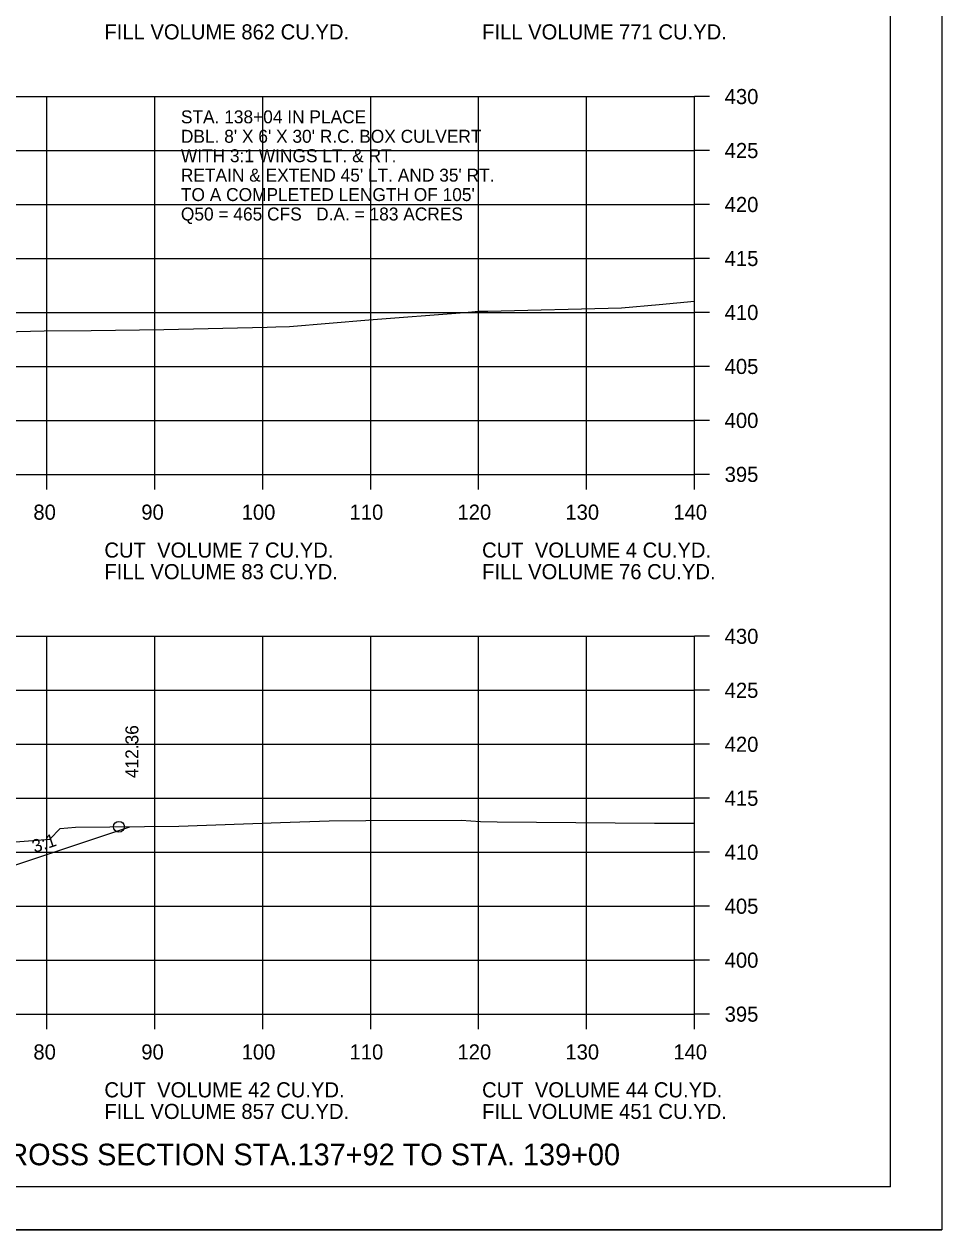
# Model space of a CAD drawing. Extents: x 1538688 to 1540766, y 656250 to 671912.
# Drawn here: x 1538936.1 to 1539021.1, y 661884.7 to 661996.4 of the extents above; entities that cross this region are included whole.
import ezdxf

# ---------------------------------------------------------------- set-up
doc = ezdxf.new("R2010")
doc.units = 0
for name, color, linetype in [('15', 7, 'Continuous'), ('18', 7, 'Continuous'), ('20', 7, 'Continuous'), ('22', 7, 'Continuous'), ('26', 7, 'Continuous'), ('40', 7, 'Continuous'), ('41', 7, 'Continuous'), ('42', 7, 'Continuous'), ('Borings', 7, 'Continuous'), ('Horizontal Alignment', 7, 'Continuous'), ('RipRap', 7, 'Continuous')]:
    doc.layers.add(name, color=color, linetype=linetype)

msp = doc.modelspace()

# ---------------------------------------------------------------- linework, layer by layer
at = {"layer": '18'}
for points in [[(1538926.58, 661967.68), (1538937.93, 661967.96), (1538942.27, 661967.99), (1538949.02, 661968.1), (1538958.59, 661968.32), (1538959.4, 661968.33), (1538960.66, 661968.36), (1538968.02, 661968.99), (1538976.87, 661969.68), (1538978.21, 661969.79), (1538979.02, 661969.8), (1538991.42, 661970.09), (1538994.92, 661970.42), (1538998.18, 661970.71)], [(1538930.11, 661920.23), (1538938.45, 661920.88), (1538939.39, 661921.88), (1538940.81, 661921.98), (1538950.4, 661922.08), (1538959.82, 661922.41), (1538964.33, 661922.58), (1538967.72, 661922.6), (1538976.57, 661922.65), (1538978.36, 661922.53), (1538979.89, 661922.49), (1538994.49, 661922.36), (1538998.18, 661922.35)]]:
    msp.add_lwpolyline(points, dxfattribs=at)
at = {"layer": '20'}
msp.add_lwpolyline([(1538779.25, 661922.83), (1538787.4, 661920.11), (1538808.28, 661927.07), (1538809.28, 661927.07), (1538816.67, 661929.53), (1538821.67, 661929.43), (1538824.67, 661929.37), (1538825.17, 661929.37), (1538825.18, 661928.87), (1538826.18, 661928.89), (1538858.18, 661929.17), (1538890.18, 661928.53), (1538891.18, 661928.51), (1538891.19, 661929.01), (1538891.69, 661929.01), (1538894.69, 661929.07), (1538899.69, 661929.17), (1538912.11, 661925.02), (1538913.11, 661925.02), (1538933.99, 661918.07), (1538945.86, 661922.02)], dxfattribs=at)
at = {"layer": '22'}
for p, q in [((1538718.18, 661989.67), (1538998.18, 661989.67)), ((1538938.18, 661954.67), (1538938.18, 661989.67)), ((1538948.18, 661954.67), (1538948.18, 661989.67)), ((1538958.18, 661954.67), (1538958.18, 661989.67)), ((1538968.18, 661954.67), (1538968.18, 661989.67)), ((1538978.18, 661954.67), (1538978.18, 661989.67)), ((1538988.18, 661954.67), (1538988.18, 661989.67)), ((1538998.18, 661954.67), (1538998.18, 661989.67)), ((1538718.18, 661984.67), (1538998.18, 661984.67)), ((1538718.18, 661979.67), (1538998.18, 661979.67)), ((1538718.18, 661974.67), (1538998.18, 661974.67)), ((1538718.18, 661969.67), (1538998.18, 661969.67)), ((1538718.18, 661964.67), (1538998.18, 661964.67)), ((1538718.18, 661959.67), (1538998.18, 661959.67)), ((1538718.18, 661954.67), (1538998.18, 661954.67)), ((1538718.18, 661939.67), (1538998.18, 661939.67)), ((1538938.18, 661904.67), (1538938.18, 661939.67)), ((1538948.18, 661904.67), (1538948.18, 661939.67)), ((1538958.18, 661904.67), (1538958.18, 661939.67)), ((1538968.18, 661904.67), (1538968.18, 661939.67)), ((1538978.18, 661904.67), (1538978.18, 661939.67)), ((1538988.18, 661904.67), (1538988.18, 661939.67)), ((1538998.18, 661904.67), (1538998.18, 661939.67)), ((1538718.18, 661934.67), (1538998.18, 661934.67)), ((1538718.18, 661929.67), (1538998.18, 661929.67)), ((1538718.18, 661924.67), (1538998.18, 661924.67)), ((1538718.18, 661919.67), (1538998.18, 661919.67)), ((1538718.18, 661914.67), (1538998.18, 661914.67)), ((1538718.18, 661909.67), (1538998.18, 661909.67)), ((1538718.18, 661904.67), (1538998.18, 661904.67))]:
    msp.add_line(p, q, dxfattribs=at)
at = {"layer": '26'}
msp.add_line((1538687.78, 661884.69), (1539021.11, 661884.69), dxfattribs=at)
msp.add_lwpolyline([(1538687.77, 662098.02), (1539021.11, 662098.02), (1539021.11, 661884.69), (1538687.77, 661884.69)], close=True, dxfattribs=at)
msp.add_circle((1538944.85, 661922.03), 0.5, dxfattribs=at)
at = {"layer": 'Borings'}
for p, q in [((1538998.18, 661954.67), (1538998.18, 661989.67)), ((1538999.58, 661989.67), (1538998.18, 661989.67)), ((1538999.58, 661984.67), (1538998.18, 661984.67)), ((1538999.58, 661979.67), (1538998.18, 661979.67)), ((1538999.58, 661974.67), (1538998.18, 661974.67)), ((1538999.58, 661969.67), (1538998.18, 661969.67)), ((1538999.58, 661964.67), (1538998.18, 661964.67)), ((1538999.58, 661959.67), (1538998.18, 661959.67)), ((1538718.18, 661954.67), (1538998.18, 661954.67)), ((1538938.18, 661953.27), (1538938.18, 661954.67)), ((1538948.18, 661953.27), (1538948.18, 661954.67)), ((1538958.18, 661953.27), (1538958.18, 661954.67)), ((1538968.18, 661953.27), (1538968.18, 661954.67)), ((1538978.18, 661953.27), (1538978.18, 661954.67)), ((1538988.18, 661953.27), (1538988.18, 661954.67)), ((1538998.18, 661953.27), (1538998.18, 661954.67)), ((1538999.58, 661954.67), (1538998.18, 661954.67)), ((1538998.18, 661904.67), (1538998.18, 661939.67)), ((1538999.58, 661939.67), (1538998.18, 661939.67)), ((1538999.58, 661934.67), (1538998.18, 661934.67)), ((1538999.58, 661929.67), (1538998.18, 661929.67)), ((1538999.58, 661924.67), (1538998.18, 661924.67)), ((1538999.58, 661919.67), (1538998.18, 661919.67)), ((1538999.58, 661914.67), (1538998.18, 661914.67)), ((1538999.58, 661909.67), (1538998.18, 661909.67)), ((1538718.18, 661904.67), (1538998.18, 661904.67)), ((1538938.18, 661903.27), (1538938.18, 661904.67)), ((1538948.18, 661903.27), (1538948.18, 661904.67)), ((1538958.18, 661903.27), (1538958.18, 661904.67)), ((1538968.18, 661903.27), (1538968.18, 661904.67)), ((1538978.18, 661903.27), (1538978.18, 661904.67)), ((1538988.18, 661903.27), (1538988.18, 661904.67)), ((1538998.18, 661903.27), (1538998.18, 661904.67)), ((1538999.58, 661904.67), (1538998.18, 661904.67))]:
    msp.add_line(p, q, dxfattribs=at)
at = {"layer": 'RipRap'}
for q in [(1539016.36, 662094.13), (1538700.18, 661888.67)]:
    msp.add_line((1539016.36, 661888.67), q, dxfattribs=at)

# ---------------------------------------------------------------- texts
at = {"layer": '15'}
msp.add_text('CROSS SECTION STA.137+92 TO STA. 139+00', height=2, dxfattribs=at).set_placement((1538932.57, 661890.67))
at = {"layer": '40'}
for s, p in [('STA. 138+04 IN PLACE', (1538950.59, 661987.19)), ("DBL. 8' X 6' X 30' R.C. BOX CULVERT", (1538950.59, 661985.39)), ('WITH 3:1 WINGS LT. & RT.', (1538950.59, 661983.59)), ("RETAIN & EXTEND 45' LT. AND 35' RT.", (1538950.59, 661981.79)), ("TO A COMPLETED LENGTH OF 105'", (1538950.59, 661979.99)), ('Q50 = 465 CFS   D.A. = 183 ACRES', (1538950.59, 661978.19))]:
    msp.add_text(s, height=1.2, dxfattribs=at).set_placement(p)
at = {"layer": '41'}
msp.add_text('412.36', height=1.2, rotation=90, dxfattribs=at).set_placement((1538946.65, 661926.53))
at = {"layer": '42'}
msp.add_text('3:1', height=1.2, rotation=18.4349, dxfattribs=at).set_placement((1538937.03, 661919.59))
at = {"layer": 'Horizontal Alignment'}
for s, p in [('FILL VOLUME 862 CU.YD.', (1538943.5, 661994.96)), ('FILL VOLUME 771 CU.YD.', (1538978.5, 661994.96)), ('430', (1539000.98, 661988.97)), ('425', (1539000.98, 661983.97)), ('420', (1539000.98, 661978.97)), ('415', (1539000.98, 661973.97)), ('410', (1539000.98, 661968.97)), ('405', (1539000.98, 661963.97)), ('400', (1539000.98, 661958.97)), ('395', (1539000.98, 661953.97)), ('80', (1538936.92, 661950.47)), ('90', (1538946.92, 661950.47)), ('100', (1538956.22, 661950.47)), ('110', (1538966.22, 661950.47)), ('120', (1538976.22, 661950.47)), ('130', (1538986.22, 661950.47)), ('140', (1538996.22, 661950.47)), ('CUT  VOLUME 7 CU.YD.', (1538943.5, 661946.96)), ('CUT  VOLUME 4 CU.YD.', (1538978.5, 661946.96)), ('FILL VOLUME 83 CU.YD.', (1538943.5, 661944.96)), ('FILL VOLUME 76 CU.YD.', (1538978.5, 661944.96)), ('430', (1539000.98, 661938.97)), ('425', (1539000.98, 661933.97)), ('420', (1539000.98, 661928.97)), ('415', (1539000.98, 661923.97)), ('410', (1539000.98, 661918.97)), ('405', (1539000.98, 661913.97)), ('400', (1539000.98, 661908.97)), ('395', (1539000.98, 661903.97)), ('80', (1538936.92, 661900.47)), ('90', (1538946.92, 661900.47)), ('100', (1538956.22, 661900.47)), ('110', (1538966.22, 661900.47)), ('120', (1538976.22, 661900.47)), ('130', (1538986.22, 661900.47)), ('140', (1538996.22, 661900.47)), ('CUT  VOLUME 42 CU.YD.', (1538943.5, 661896.96)), ('CUT  VOLUME 44 CU.YD.', (1538978.5, 661896.96)), ('FILL VOLUME 857 CU.YD.', (1538943.5, 661894.96)), ('FILL VOLUME 451 CU.YD.', (1538978.5, 661894.96))]:
    msp.add_text(s, height=1.4, dxfattribs=at).set_placement(p)

doc.saveas('drawing.dxf')
